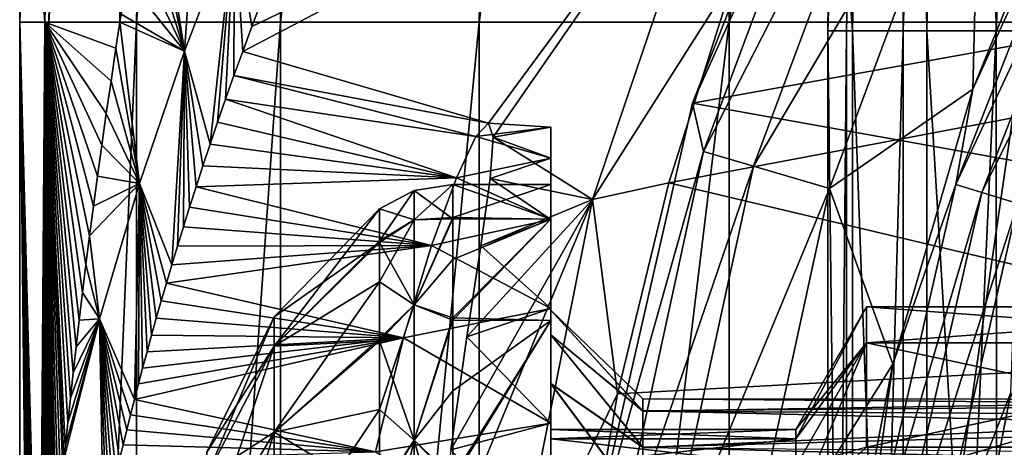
# Model space of a CAD drawing. Header units: metres. Extents: x 26 to 263, y -109 to 109.
# Tile 380 of 656: x 72.83 to 76.85, y 2.43 to 4.17. Entities that reach past the tile are written whole.
import ezdxf

# ---------------------------------------------------------------- set-up
doc = ezdxf.new("R2010")
doc.units = ezdxf.units.M
doc.layers.add('solid_500750', color=7, linetype='CONTINUOUS')

msp = doc.modelspace()

# ---------------------------------------------------------------- linework, layer by layer
at = {"layer": 'solid_500750'}
for points in [[(72.830727, 4.16214), (72.845688, 5.383556), (73.128578, 12.543115, -1.878698)], [(72.95034, 4.16214, -1.901214), (72.830727, 4.16214), (73.128578, 12.543115, -1.878698)], [(72.933479, 4.16214, 1.762596), (73.010376, 12.543115), (72.845688, 5.383556)], [(72.933479, 4.16214, 1.762596), (73.125435, 12.543115, 1.853663), (73.010376, 12.543115)], [(72.933479, 4.16214, 1.762596), (73.240273, 4.161766, 3.501057), (73.125435, 12.543115, 1.853663)], [(72.95034, 4.16214, -1.901214), (73.128578, 12.543115, -1.878698), (73.481308, 12.543115, -3.727767)], [(73.307297, 4.16214, -3.772445), (72.95034, 4.16214, -1.901214), (73.481308, 12.543115, -3.727767)], [(73.240273, 4.161766, 3.501057), (73.245514, 4.195208, 3.521548), (73.125435, 12.543115, 1.853663)], [(73.307297, 4.16214, -3.772445), (73.481308, 12.543115, -3.727767), (74.063004, 12.543115, -5.518047)], [(73.895966, 4.16214, -5.584182), (73.307297, 4.16214, -3.772445), (74.063004, 12.543115, -5.518047)], [(73.895966, 4.16214, -5.584182), (74.063004, 12.543115, -5.518047), (74.864494, 12.543115, -7.221305)], [(74.707062, 4.16214, -7.307853), (73.895966, 4.16214, -5.584182), (74.864494, 12.543115, -7.221305)], [(74.707062, 4.16214, -7.307853), (74.864494, 12.543115, -7.221305), (75.873138, 12.543115, -8.810678)], [(75.727798, 4.16214, -8.916275), (74.707062, 4.16214, -7.307853), (75.873138, 12.543115, -8.810678)], [(75.727798, 4.16214, -8.916275), (75.873138, 12.543115, -8.810678), (77.073036, 12.543115, -10.261102)], [(76.942078, 4.16214, -10.384082), (75.727798, 4.16214, -8.916275), (77.073036, 12.543115, -10.261102)], [(76.130539, 4.126902), (76.14537, 5.337976), (76.408691, 12.436919, 1.526025)], [(76.20768, 4.126902, 1.351036), (76.130539, 4.126902), (76.408691, 12.436919, 1.526025)], [(76.232086, 4.126902, -1.549276), (76.30867, 12.436919), (76.14537, 5.337976)], [(76.438103, 4.126902, 2.684511), (76.20768, 4.126902, 1.351036), (76.408691, 12.436919, 1.526025)], [(76.408691, 12.436919, -1.526025), (76.30867, 12.436919), (76.232086, 4.126902, -1.549276)], [(76.408691, 12.436919, -1.526025), (76.232086, 4.126902, -1.549276), (76.534981, 4.126902, -3.072042)], [(76.438103, 4.126902, 2.684511), (76.408691, 12.436919, 1.526025), (76.707039, 12.436919, 3.025939)], [(76.707039, 12.436919, -3.025939), (76.408691, 12.436919, -1.526025), (76.534981, 4.126902, -3.072042)], [(76.81881, 4.126902, 3.983093), (76.438103, 4.126902, 2.684511), (76.707039, 12.436919, 3.025939)], [(76.707039, 12.436919, -3.025939), (76.534981, 4.126902, -3.072042), (77.03405, 4.126902, -4.542246)], [(76.81881, 4.126902, 3.983093), (76.707039, 12.436919, 3.025939), (77.198616, 12.436919, 4.474078)], [(77.198616, 12.436919, -4.474078), (76.707039, 12.436919, -3.025939), (77.03405, 4.126902, -4.542246)], [(77.344849, 4.126902, 5.2299), (76.81881, 4.126902, 3.983093), (77.198616, 12.436919, 4.474078)], [(79.988983, 4.624416, 38), (75.577553, 3.831817, 38), (76.287407, 5.640489, 38)], [(76.266632, 5.35845, 41.644981), (76.287407, 5.640489, 38), (75.577553, 3.831817, 38)], [(73.603088, 5.450019, 4.771168), (73.366997, 4.91503, 3.964345), (73.503845, 4.043761, 4.864651)], [(73.603088, 5.450019, 4.771168), (73.503845, 4.043761, 4.864651), (73.70739, 4.575644, 5.672875)], [(75.751495, 4.35441, 38), (78.90313, 4.151831, 38), (79.586418, 5.404354, 38)], [(72.933479, 4.16214, 1.762596), (72.845688, 5.383556), (72.830727, 4.16214)], [(75.623474, 3.634077, 41.644981), (76.266632, 5.35845, 41.644981), (75.577553, 3.831817, 38)], [(76.4599, 5.270186, 45.296143), (76.266632, 5.35845, 41.644981), (75.623474, 3.634077, 41.644981)], [(76.232086, 4.126902, -1.549276), (76.14537, 5.337976), (76.130539, 4.126902)], [(75.827339, 3.574216, 45.296143), (76.4599, 5.270186, 45.296143), (75.623474, 3.634077, 41.644981)], [(75.827339, 3.574216, 45.296143), (76.754295, 5.135742, 48.939133), (76.4599, 5.270186, 45.296143)], [(77.301956, 5.151906, 52.736504), (76.722633, 3.888399, 52.566944), (76.653595, 3.499902, 52.736504)], [(77.301956, 5.151906, 52.736504), (76.653595, 3.499902, 52.736504), (77.40229, 5.103588, 52.876362)], [(77.301956, 5.151906, 52.736504), (77.219124, 5.106013, 52.566944), (76.722633, 3.888399, 52.566944)], [(75.827339, 3.574216, 45.296143), (76.137871, 3.483036, 48.939133), (76.754295, 5.135742, 48.939133)], [(76.754295, 5.135742, 48.939133), (76.137871, 3.483036, 48.939133), (76.722633, 3.888399, 52.566944)], [(76.754295, 5.135742, 48.939133), (76.722633, 3.888399, 52.566944), (77.219124, 5.106013, 52.566944)], [(73.741394, 4.042823, 7.060033), (74.745087, 3.749988, 27.009506), (75.72773, 5.083342, 36.392689)], [(73.779182, 4.144826, 7.215305), (73.741394, 4.042823, 7.060033), (75.72773, 5.083342, 36.392689)], [(73.818993, 4.249896, 7.375423), (73.779182, 4.144826, 7.215305), (75.72773, 5.083342, 36.392689)], [(74.745087, 3.749988, 27.009506), (74.763611, 3.692249, 27.655588), (75.72773, 5.083342, 36.392689)], [(74.763611, 3.692249, 27.655588), (75.169212, 3.438, 36.392689), (75.72773, 5.083342, 36.392689)], [(75.169212, 3.438, 36.392689), (75.751495, 4.35441, 38), (75.72773, 5.083342, 36.392689)], [(76.653595, 3.499902, 52.736504), (76.76001, 3.467078, 52.876362), (77.40229, 5.103588, 52.876362)], [(77.40229, 5.103588, 52.876362), (76.76001, 3.467078, 52.876362), (77.540535, 5.037012, 52.968102)], [(76.76001, 3.467078, 52.876362), (76.906631, 3.421851, 52.968102), (77.540535, 5.037012, 52.968102)], [(73.503845, 4.043761, 4.864651), (73.366997, 4.91503, 3.964345), (73.345253, 4.793124, 3.889135)], [(73.503845, 4.043761, 4.864651), (73.345253, 4.793124, 3.889135), (73.318001, 4.636315, 3.792529)], [(73.503845, 4.043761, 4.864651), (73.318001, 4.636315, 3.792529), (73.292351, 4.484488, 3.699112)], [(79.988983, 4.624416, 38), (79.307686, 3.163174, 38), (75.577553, 3.831817, 38)], [(73.70739, 4.575644, 5.672875), (73.503845, 4.043761, 4.864651), (73.608231, 3.663885, 6.484669)], [(73.70739, 4.575644, 5.672875), (73.608231, 3.663885, 6.484669), (73.63903, 3.754454, 6.62196)], [(73.70739, 4.575644, 5.672875), (73.63903, 3.754454, 6.62196), (73.671425, 3.84775, 6.763532)], [(73.70739, 4.575644, 5.672875), (73.671425, 3.84775, 6.763532), (73.705536, 3.943914, 6.909594)], [(73.70739, 4.575644, 5.672875), (73.705536, 3.943914, 6.909594), (73.741394, 4.042823, 7.060033)], [(73.70739, 4.575644, 5.672875), (73.741394, 4.042823, 7.060033), (73.779182, 4.144826, 7.215305)], [(73.70739, 4.575644, 5.672875), (73.779182, 4.144826, 7.215305), (73.818993, 4.249896, 7.375423)], [(73.503845, 4.043761, 4.864651), (73.292351, 4.484488, 3.699112), (73.26825, 4.337674, 3.60892)], [(75.169212, 3.438, 36.392689), (75.482033, 3.505652, 38), (75.751495, 4.35441, 38)], [(75.751495, 4.35441, 38), (75.482033, 3.505652, 38), (78.90313, 4.151831, 38)], [(73.503845, 4.043761, 4.864651), (73.26825, 4.337674, 3.60892), (73.245514, 4.195208, 3.521548)], [(73.503845, 4.043761, 4.864651), (73.245514, 4.195208, 3.521548), (73.240273, 4.161766, 3.501057)], [(72.83136, -4.220759), (72.830727, 4.16214), (72.95034, 4.16214, -1.901214)], [(72.936272, -4.220759, 1.780962), (72.830727, 4.16214), (72.83136, -4.220759)], [(72.912239, 1.130758, 1.758196), (72.933479, 4.16214, 1.762596), (72.830727, 4.16214)], [(72.908798, 1.069608, 1.729915), (72.912239, 1.130758, 1.758196), (72.830727, 4.16214)], [(72.905548, 1.009218, 1.702745), (72.908798, 1.069608, 1.729915), (72.830727, 4.16214)], [(72.902489, 0.949752, 1.676763), (72.905548, 1.009218, 1.702745), (72.830727, 4.16214)], [(72.899635, 0.891474, 1.652155), (72.902489, 0.949752, 1.676763), (72.830727, 4.16214)], [(72.89698, 0.834303, 1.628879), (72.899635, 0.891474, 1.652155), (72.830727, 4.16214)], [(72.894539, 0.778696, 1.607128), (72.89698, 0.834303, 1.628879), (72.830727, 4.16214)], [(72.892311, 0.725096, 1.587066), (72.894539, 0.778696, 1.607128), (72.830727, 4.16214)], [(72.890266, 0.672668, 1.568403), (72.892311, 0.725096, 1.587066), (72.830727, 4.16214)], [(72.888374, 0.620917, 1.550923), (72.890266, 0.672668, 1.568403), (72.830727, 4.16214)], [(72.886635, 0.569753, 1.534649), (72.888374, 0.620917, 1.550923), (72.830727, 4.16214)], [(72.885002, 0.51734, 1.519193), (72.886635, 0.569753, 1.534649), (72.830727, 4.16214)], [(72.883469, 0.463801, 1.504515), (72.885002, 0.51734, 1.519193), (72.830727, 4.16214)], [(72.882065, 0.408958, 1.490978), (72.883469, 0.463801, 1.504515), (72.830727, 4.16214)], [(72.880791, 0.352457, 1.478557), (72.882065, 0.408958, 1.490978), (72.830727, 4.16214)], [(72.879669, 0.294812, 1.467532), (72.880791, 0.352457, 1.478557), (72.830727, 4.16214)], [(72.878738, 0.236504, 1.458357), (72.879669, 0.294812, 1.467532), (72.830727, 4.16214)], [(72.877991, 0.177448, 1.45093), (72.878738, 0.236504, 1.458357), (72.830727, 4.16214)], [(72.877457, 0.118347, 1.445607), (72.877991, 0.177448, 1.45093), (72.830727, 4.16214)], [(72.877144, 0.05923, 1.442402), (72.877457, 0.118347, 1.445607), (72.830727, 4.16214)], [(72.877029, 0, 1.441266), (72.877144, 0.05923, 1.442402), (72.830727, 4.16214)], [(72.877647, -0.140266, 1.44748), (72.877029, 0, 1.441266), (72.830727, 4.16214)], [(72.936272, -4.220759, 1.780962), (72.877647, -0.140266, 1.44748), (72.830727, 4.16214)], [(72.950966, -4.220759, -1.901135), (72.83136, -4.220759), (72.95034, 4.16214, -1.901214)], [(72.912239, 1.130758, 1.758196), (72.915894, 1.192923, 1.787669), (72.933479, 4.16214, 1.762596)], [(72.915894, 1.192923, 1.787669), (72.919762, 1.256242, 1.818349), (72.933479, 4.16214, 1.762596)], [(72.919762, 1.256242, 1.818349), (72.923859, 1.320725, 1.85025), (72.933479, 4.16214, 1.762596)], [(72.923859, 1.320725, 1.85025), (72.928207, 1.386727, 1.883501), (72.933479, 4.16214, 1.762596)], [(72.928207, 1.386727, 1.883501), (72.932816, 1.45418, 1.918072), (72.933479, 4.16214, 1.762596)], [(72.932816, 1.45418, 1.918072), (72.937706, 1.52338, 1.954092), (72.933479, 4.16214, 1.762596)], [(73.223976, 4.056386, 3.436552), (73.240273, 4.161766, 3.501057), (72.933479, 4.16214, 1.762596)], [(73.203613, 3.921317, 3.354021), (73.223976, 4.056386, 3.436552), (72.933479, 4.16214, 1.762596)], [(73.184242, 3.789205, 3.273457), (73.203613, 3.921317, 3.354021), (72.933479, 4.16214, 1.762596)], [(73.165848, 3.660142, 3.194934), (73.184242, 3.789205, 3.273457), (72.933479, 4.16214, 1.762596)], [(73.148376, 3.534002, 3.118374), (73.165848, 3.660142, 3.194934), (72.933479, 4.16214, 1.762596)], [(73.131783, 3.410717, 3.043745), (73.148376, 3.534002, 3.118374), (72.933479, 4.16214, 1.762596)], [(73.116035, 3.290327, 2.971079), (73.131783, 3.410717, 3.043745), (72.933479, 4.16214, 1.762596)], [(73.101105, 3.172834, 2.90038), (73.116035, 3.290327, 2.971079), (72.933479, 4.16214, 1.762596)], [(73.086952, 3.05823, 2.831654), (73.101105, 3.172834, 2.90038), (72.933479, 4.16214, 1.762596)], [(73.073555, 2.946459, 2.76487), (73.086952, 3.05823, 2.831654), (72.933479, 4.16214, 1.762596)], [(73.060867, 2.837532, 2.700044), (73.073555, 2.946459, 2.76487), (72.933479, 4.16214, 1.762596)], [(73.048874, 2.731402, 2.637155), (73.060867, 2.837532, 2.700044), (72.933479, 4.16214, 1.762596)], [(73.037529, 2.628061, 2.576202), (73.048874, 2.731402, 2.637155), (72.933479, 4.16214, 1.762596)], [(73.02681, 2.527489, 2.517183), (73.037529, 2.628061, 2.576202), (72.933479, 4.16214, 1.762596)], [(73.016693, 2.42965, 2.460081), (73.02681, 2.527489, 2.517183), (72.933479, 4.16214, 1.762596)], [(73.011429, 2.377561, 2.429818), (73.016693, 2.42965, 2.460081), (72.933479, 4.16214, 1.762596)], [(73.007149, 2.33455, 2.404907), (73.011429, 2.377561, 2.429818), (72.933479, 4.16214, 1.762596)], [(72.998154, 2.242141, 2.351637), (73.007149, 2.33455, 2.404907), (72.933479, 4.16214, 1.762596)], [(72.989677, 2.152441, 2.300288), (72.998154, 2.242141, 2.351637), (72.933479, 4.16214, 1.762596)], [(72.981705, 2.065363, 2.250815), (72.989677, 2.152441, 2.300288), (72.933479, 4.16214, 1.762596)], [(72.974205, 1.980912, 2.203223), (72.981705, 2.065363, 2.250815), (72.933479, 4.16214, 1.762596)], [(72.967155, 1.899002, 2.157468), (72.974205, 1.980912, 2.203223), (72.933479, 4.16214, 1.762596)], [(72.960526, 1.819457, 2.113457), (72.967155, 1.899002, 2.157468), (72.933479, 4.16214, 1.762596)], [(72.954292, 1.742317, 2.071214), (72.960526, 1.819457, 2.113457), (72.933479, 4.16214, 1.762596)], [(72.948425, 1.667276, 2.03058), (72.954292, 1.742317, 2.071214), (72.933479, 4.16214, 1.762596)], [(72.942902, 1.594371, 1.991573), (72.948425, 1.667276, 2.03058), (72.933479, 4.16214, 1.762596)], [(72.937706, 1.52338, 1.954092), (72.942902, 1.594371, 1.991573), (72.933479, 4.16214, 1.762596)], [(72.950966, -4.220759, -1.901135), (72.95034, 4.16214, -1.901214), (73.307297, 4.16214, -3.772445)], [(73.307907, -4.220759, -3.772288), (72.950966, -4.220759, -1.901135), (73.307297, 4.16214, -3.772445)], [(73.320175, 3.50313, 4.053985), (73.240273, 4.161766, 3.501057), (73.223976, 4.056386, 3.436552)], [(73.503845, 4.043761, 4.864651), (73.240273, 4.161766, 3.501057), (73.320175, 3.50313, 4.053985)], [(73.307907, -4.220759, -3.772288), (73.307297, 4.16214, -3.772445), (73.895966, 4.16214, -5.584182)], [(73.896553, -4.220759, -5.58395), (73.307907, -4.220759, -3.772288), (73.895966, 4.16214, -5.584182)], [(73.896553, -4.220759, -5.58395), (73.895966, 4.16214, -5.584182), (74.707062, 4.16214, -7.307853)], [(74.707619, -4.220759, -7.307549), (73.896553, -4.220759, -5.58395), (74.707062, 4.16214, -7.307853)], [(74.707619, -4.220759, -7.307549), (74.707062, 4.16214, -7.307853), (75.727798, 4.16214, -8.916275)], [(75.72831, -4.220759, -8.915904), (74.707619, -4.220759, -7.307549), (75.727798, 4.16214, -8.916275)], [(75.482033, 3.505652, 38), (78.404251, 2.81419, 38), (78.90313, 4.151831, 38)], [(75.72831, -4.220759, -8.915904), (75.727798, 4.16214, -8.916275), (76.942078, 4.16214, -10.384082)], [(76.942535, -4.220759, -10.38365), (75.72831, -4.220759, -8.915904), (76.942078, 4.16214, -10.384082)], [(76.131165, -4.185025), (76.130539, 4.126902), (76.20768, 4.126902, 1.351036)], [(76.232704, -4.185025, -1.549194), (76.130539, 4.126902), (76.131165, -4.185025)], [(76.232086, 4.126902, -1.549276), (76.130539, 4.126902), (76.232704, -4.185025, -1.549194)], [(76.208839, -4.185025, 1.355676), (76.131165, -4.185025), (76.20768, 4.126902, 1.351036)], [(76.208839, -4.185025, 1.355676), (76.20768, 4.126902, 1.351036), (76.438103, 4.126902, 2.684511)], [(76.440857, -4.185025, 2.693607), (76.208839, -4.185025, 1.355676), (76.438103, 4.126902, 2.684511)], [(76.232086, 4.126902, -1.549276), (76.232704, -4.185025, -1.549194), (76.535583, -4.185025, -3.071881)], [(76.534981, 4.126902, -3.072042), (76.232086, 4.126902, -1.549276), (76.535583, -4.185025, -3.071881)], [(76.440857, -4.185025, 2.693607), (76.438103, 4.126902, 2.684511), (76.81881, 4.126902, 3.983093)], [(76.824181, -4.185025, 3.99628), (76.440857, -4.185025, 2.693607), (76.81881, 4.126902, 3.983093)], [(76.534981, 4.126902, -3.072042), (76.535583, -4.185025, -3.071881), (77.034622, -4.185025, -4.542007)], [(77.03405, 4.126902, -4.542246), (76.534981, 4.126902, -3.072042), (77.034622, -4.185025, -4.542007)], [(76.824181, -4.185025, 3.99628), (76.81881, 4.126902, 3.983093), (77.344849, 4.126902, 5.2299)], [(77.353783, -4.185025, 5.246644), (76.824181, -4.185025, 3.99628), (77.344849, 4.126902, 5.2299)], [(73.320175, 3.50313, 4.053985), (73.223976, 4.056386, 3.436552), (73.203613, 3.921317, 3.354021)], [(73.503845, 4.043761, 4.864651), (73.320175, 3.50313, 4.053985), (73.451904, 3.171514, 5.741402)], [(73.503845, 4.043761, 4.864651), (73.451904, 3.171514, 5.741402), (73.474983, 3.248035, 5.856544)], [(73.503845, 4.043761, 4.864651), (73.474983, 3.248035, 5.856544), (73.499123, 3.326545, 5.974845)], [(73.503845, 4.043761, 4.864651), (73.499123, 3.326545, 5.974845), (73.524467, 3.407369, 6.096762)], [(73.503845, 4.043761, 4.864651), (73.524467, 3.407369, 6.096762), (73.551025, 3.490413, 6.222198)], [(73.503845, 4.043761, 4.864651), (73.551025, 3.490413, 6.222198), (73.578903, 3.575819, 6.35136)], [(73.503845, 4.043761, 4.864651), (73.578903, 3.575819, 6.35136), (73.608231, 3.663885, 6.484669)], [(73.741394, 4.042823, 7.060033), (73.705536, 3.943914, 6.909594), (74.745087, 3.749988, 27.009506)], [(73.705536, 3.943914, 6.909594), (73.671425, 3.84775, 6.763532), (74.693565, 3.694717, 26.358465)], [(73.705536, 3.943914, 6.909594), (74.693565, 3.694717, 26.358465), (74.745087, 3.749988, 27.009506)], [(73.320175, 3.50313, 4.053985), (73.203613, 3.921317, 3.354021), (73.184242, 3.789205, 3.273457)], [(76.137871, 3.483036, 48.939133), (76.396324, 2.76646, 52.566944), (76.722633, 3.888399, 52.566944)], [(76.653595, 3.499902, 52.736504), (76.722633, 3.888399, 52.566944), (76.396324, 2.76646, 52.566944)], [(73.671425, 3.84775, 6.763532), (73.63903, 3.754454, 6.62196), (74.614494, 3.526864, 25.725742)], [(73.671425, 3.84775, 6.763532), (74.614494, 3.526864, 25.725742), (74.693565, 3.694717, 26.358465)], [(79.307686, 3.163174, 38), (75.145203, 1.937549, 38), (75.577553, 3.831817, 38)], [(75.623474, 3.634077, 41.644981), (75.577553, 3.831817, 38), (75.145203, 1.937549, 38)], [(73.320175, 3.50313, 4.053985), (73.184242, 3.789205, 3.273457), (73.165848, 3.660142, 3.194934)], [(73.63903, 3.754454, 6.62196), (73.608231, 3.663885, 6.484669), (74.614494, 3.526864, 25.725742)], [(75, 3.733574, 26.655708), (74.745087, 3.749988, 27.009506), (74.693565, 3.694717, 26.358465)], [(75, 3.733574, 27.344292), (74.763611, 3.692249, 27.655588), (74.745087, 3.749988, 27.009506)], [(75, 3.733574, 27.344292), (74.745087, 3.749988, 27.009506), (75, 3.733574, 26.655708)], [(75, 3.733574, 26.655708), (74.693565, 3.694717, 26.358465), (75, 3.606284, 25.972322)], [(75, 3.606284, 28.027678), (74.763611, 3.692249, 27.655588), (75, 3.733574, 27.344292)], [(75, 3.733574, 27.344292), (75, 3.733574, 26.655708), (75, 3.606284, 25.972322)], [(75, 3.606284, 28.027678), (75, 3.733574, 27.344292), (75, 3.606284, 25.972322)], [(73.320175, 3.50313, 4.053985), (73.165848, 3.660142, 3.194934), (73.148376, 3.534002, 3.118374)], [(73.608231, 3.663885, 6.484669), (73.578903, 3.575819, 6.35136), (74.614494, 3.526864, 25.725742)], [(75, 3.606284, 25.972322), (74.693565, 3.694717, 26.358465), (74.614494, 3.526864, 25.725742)], [(74.763611, 3.692249, 27.655588), (74.752197, 3.523972, 28.282232), (75.169212, 3.438, 36.392689)], [(75, 3.606284, 28.027678), (74.752197, 3.523972, 28.282232), (74.763611, 3.692249, 27.655588)], [(75.232262, 1.835723, 41.644981), (75.623474, 3.634077, 41.644981), (75.145203, 1.937549, 38)], [(75.827339, 3.574216, 45.296143), (75.623474, 3.634077, 41.644981), (75.232262, 1.835723, 41.644981)], [(75, 3.606284, 25.972322), (74.614494, 3.526864, 25.725742), (75, 3.356235, 25.329113)], [(75, 3.356235, 28.670887), (74.752197, 3.523972, 28.282232), (75, 3.606284, 28.027678)], [(75, 3.606284, 28.027678), (75, 3.606284, 25.972322), (75, 3.356235, 25.329113)], [(75, 3.356235, 28.670887), (75, 3.606284, 28.027678), (75, 3.356235, 25.329113)], [(73.578903, 3.575819, 6.35136), (73.551025, 3.490413, 6.222198), (74.614494, 3.526864, 25.725742)], [(75.442574, 1.805485, 45.296143), (75.827339, 3.574216, 45.296143), (75.232262, 1.835723, 41.644981)], [(75.442574, 1.805485, 45.296143), (76.137871, 3.483036, 48.939133), (75.827339, 3.574216, 45.296143)], [(73.320175, 3.50313, 4.053985), (73.131783, 3.410717, 3.043745), (73.116035, 3.290327, 2.971079)], [(73.320175, 3.50313, 4.053985), (73.116035, 3.290327, 2.971079), (73.156174, 2.950758, 3.242053)], [(73.320175, 3.50313, 4.053985), (73.148376, 3.534002, 3.118374), (73.131783, 3.410717, 3.043745)], [(73.320175, 3.50313, 4.053985), (73.156174, 2.950758, 3.242053), (73.299133, 2.621943, 4.919494)], [(73.320175, 3.50313, 4.053985), (73.299133, 2.621943, 4.919494), (73.315689, 2.685675, 5.014279)], [(73.320175, 3.50313, 4.053985), (73.315689, 2.685675, 5.014279), (73.332863, 2.750565, 5.110952)], [(73.320175, 3.50313, 4.053985), (73.332863, 2.750565, 5.110952), (73.350731, 2.816869, 5.209876)], [(73.320175, 3.50313, 4.053985), (73.350731, 2.816869, 5.209876), (73.369286, 2.884453, 5.310875)], [(73.320175, 3.50313, 4.053985), (73.369286, 2.884453, 5.310875), (73.388611, 2.953574, 5.414322)], [(73.320175, 3.50313, 4.053985), (73.388611, 2.953574, 5.414322), (73.408813, 3.024477, 5.520576)], [(73.320175, 3.50313, 4.053985), (73.408813, 3.024477, 5.520576), (73.429871, 3.097021, 5.629456)], [(73.320175, 3.50313, 4.053985), (73.429871, 3.097021, 5.629456), (73.451904, 3.171514, 5.741402)], [(73.551025, 3.490413, 6.222198), (74.512703, 3.25111, 25.131102), (74.614494, 3.526864, 25.725742)], [(74.441887, 3.355956, 27.899225), (74.599998, 3.365082, 27.962404), (74.599998, 3.5, 27)], [(74.441887, 3.474342, 27), (74.599998, 3.5, 27), (74.599998, 3.359258, 26.017458)], [(74.441887, 3.355956, 27.899225), (74.599998, 3.5, 27), (74.441887, 3.474342, 27)], [(75, 3.356235, 25.329113), (74.614494, 3.526864, 25.725742), (74.512703, 3.25111, 25.131102)], [(74.599998, 3.365082, 27.962404), (75, 3.5, 27), (74.599998, 3.5, 27)], [(75, 3.358225, 26.013937), (74.599998, 3.5, 27), (75, 3.5, 27)], [(74.599998, 3.359258, 26.017458), (74.599998, 3.5, 27), (75, 3.358225, 26.013937)], [(74.599998, 3.365082, 27.962404), (75, 3.358225, 27.986063), (75, 3.5, 27)], [(74.752197, 3.523972, 28.282232), (74.714058, 3.249598, 28.871527), (75.169212, 3.438, 36.392689)], [(75, 3.356235, 28.670887), (74.714058, 3.249598, 28.871527), (74.752197, 3.523972, 28.282232)], [(75, 2.5, 27), (75, 3.5, 27), (75, 3.358225, 27.986063)], [(75, 2.349245, 26.145056), (75, 3.358225, 26.013937), (75, 3.5, 27)], [(75, 2.462033, 26.566008), (75, 2.349245, 26.145056), (75, 3.5, 27)], [(75, 2.5, 27), (75, 2.462033, 26.566008), (75, 3.5, 27)], [(75.169212, 3.438, 36.392689), (75.271996, 2.64535, 38), (75.482033, 3.505652, 38)], [(75.482033, 3.505652, 38), (75.271996, 2.64535, 38), (78.404251, 2.81419, 38)], [(76.653595, 3.499902, 52.736504), (76.396324, 2.76646, 52.566944), (76.25869, 1.769718, 52.736504)], [(76.653595, 3.499902, 52.736504), (76.25869, 1.769718, 52.736504), (76.76001, 3.467078, 52.876362)], [(73.551025, 3.490413, 6.222198), (73.524467, 3.407369, 6.096762), (74.512703, 3.25111, 25.131102)], [(74.441887, 3.474342, 27), (74.300003, 3.4, 27), (74.300003, 3.268937, 27.934908)], [(74.441887, 3.355956, 26.100775), (74.300003, 3.4, 27), (74.441887, 3.474342, 27)], [(74.441887, 3.355956, 27.899225), (74.441887, 3.474342, 27), (74.300003, 3.268937, 27.934908)], [(74.441887, 3.355956, 26.100775), (74.441887, 3.474342, 27), (74.599998, 3.359258, 26.017458)], [(75.442574, 1.805485, 45.296143), (75.762917, 1.759427, 48.939133), (76.137871, 3.483036, 48.939133)], [(76.137871, 3.483036, 48.939133), (75.762917, 1.759427, 48.939133), (76.396324, 2.76646, 52.566944)], [(76.25869, 1.769718, 52.736504), (76.368805, 1.75312, 52.876362), (76.76001, 3.467078, 52.876362)], [(76.76001, 3.467078, 52.876362), (76.368805, 1.75312, 52.876362), (76.906631, 3.421851, 52.968102)], [(74.524689, 1.87807, 30.245821), (74.830231, 1.733833, 36.392689), (75.169212, 3.438, 36.392689)], [(74.591087, 2.416301, 29.86775), (74.524689, 1.87807, 30.245821), (75.169212, 3.438, 36.392689)], [(74.656647, 2.87773, 29.404408), (74.591087, 2.416301, 29.86775), (75.169212, 3.438, 36.392689)], [(74.714058, 3.249598, 28.871527), (74.656647, 2.87773, 29.404408), (75.169212, 3.438, 36.392689)], [(74.830231, 1.733833, 36.392689), (75.271996, 2.64535, 38), (75.169212, 3.438, 36.392689)], [(76.368805, 1.75312, 52.876362), (76.520538, 1.730251, 52.968102), (76.906631, 3.421851, 52.968102)], [(76.906631, 3.421851, 52.968102), (76.520538, 1.730251, 52.968102), (76.878647, 2.65131, 53)], [(73.524467, 3.407369, 6.096762), (73.499123, 3.326545, 5.974845), (74.512703, 3.25111, 25.131102)], [(73.870148, 2.839268, 27.833685), (74.300003, 3.268937, 27.934908), (74.300003, 3.4, 27)], [(73.870148, 2.959133, 27), (73.870148, 2.839268, 27.833685), (74.300003, 3.4, 27)], [(74.300003, 3.263279, 26.04553), (73.870148, 2.959133, 27), (74.300003, 3.4, 27)], [(74.441887, 3.355956, 26.100775), (74.300003, 3.263279, 26.04553), (74.300003, 3.4, 27)], [(74.441887, 3.355956, 27.899225), (74.300003, 3.268937, 27.934908), (74.300003, 3.101894, 28.392212)], [(74.441887, 3.355956, 27.899225), (74.300003, 3.101894, 28.392212), (74.441887, 3.008868, 28.737171)], [(74.441887, 3.008868, 25.262829), (74.300003, 3.263279, 26.04553), (74.441887, 3.355956, 26.100775)], [(74.441887, 3.008868, 28.737171), (74.599998, 3.193126, 28.433159), (74.599998, 3.365082, 27.962404)], [(74.441887, 3.355956, 27.899225), (74.441887, 3.008868, 28.737171), (74.599998, 3.365082, 27.962404)], [(74.441887, 3.008868, 25.262829), (74.599998, 3.359258, 26.017458), (74.599998, 2.945704, 25.109808)], [(74.441887, 3.008868, 25.262829), (74.441887, 3.355956, 26.100775), (74.599998, 3.359258, 26.017458)], [(75, 3.356235, 25.329113), (74.512703, 3.25111, 25.131102), (75, 2.993101, 24.7409)], [(74.599998, 3.365082, 27.962404), (74.599998, 3.193126, 28.433159), (75, 3.358225, 27.986063)], [(74.599998, 2.945704, 25.109808), (74.599998, 3.359258, 26.017458), (75, 3.358225, 26.013937)], [(74.599998, 2.955675, 28.874563), (75, 2.944387, 28.892242), (75, 3.358225, 27.986063)], [(74.599998, 3.193126, 28.433159), (74.599998, 2.955675, 28.874563), (75, 3.358225, 27.986063)], [(74.599998, 2.945704, 25.109808), (75, 3.358225, 26.013937), (75, 2.944387, 25.107758)], [(75, 2.993101, 29.2591), (74.714058, 3.249598, 28.871527), (75, 3.356235, 28.670887)], [(75, 2.165038, 28.249985), (75, 3.358225, 27.986063), (75, 2.944387, 28.892242)], [(75, 2.462033, 27.433992), (75, 2.5, 27), (75, 3.358225, 27.986063)], [(75, 2.349245, 27.854944), (75, 2.462033, 27.433992), (75, 3.358225, 27.986063)], [(75, 2.165038, 28.249985), (75, 2.349245, 27.854944), (75, 3.358225, 27.986063)], [(75, 1.915027, 25.392967), (75, 2.944387, 25.107758), (75, 3.358225, 26.013937)], [(75, 2.165038, 25.750015), (75, 1.915027, 25.392967), (75, 3.358225, 26.013937)], [(75, 2.349245, 26.145056), (75, 2.165038, 25.750015), (75, 3.358225, 26.013937)], [(75, 3.356235, 28.670887), (75, 3.356235, 25.329113), (75, 2.993101, 24.7409)], [(75, 2.993101, 29.2591), (75, 3.356235, 28.670887), (75, 2.993101, 24.7409)], [(73.499123, 3.326545, 5.974845), (73.474983, 3.248035, 5.856544), (74.512703, 3.25111, 25.131102)], [(73.156174, 2.950758, 3.242053), (73.116035, 3.290327, 2.971079), (73.101105, 3.172834, 2.90038)], [(73.870148, 2.839268, 27.833685), (74.300003, 3.101894, 28.392212), (74.300003, 3.268937, 27.934908)], [(73.870148, 2.839268, 26.166315), (73.870148, 2.959133, 27), (74.300003, 3.263279, 26.04553)], [(73.870148, 2.839268, 26.166315), (74.300003, 3.263279, 26.04553), (74.300003, 2.861541, 25.163813)], [(74.441887, 3.008868, 25.262829), (74.300003, 2.861541, 25.163813), (74.300003, 3.263279, 26.04553)], [(73.429871, 3.097021, 5.629456), (74.39798, 2.874351, 24.591555), (74.512703, 3.25111, 25.131102)], [(73.451904, 3.171514, 5.741402), (73.429871, 3.097021, 5.629456), (74.512703, 3.25111, 25.131102)], [(73.474983, 3.248035, 5.856544), (73.451904, 3.171514, 5.741402), (74.512703, 3.25111, 25.131102)], [(75, 2.993101, 24.7409), (74.512703, 3.25111, 25.131102), (74.39798, 2.874351, 24.591555)], [(75, 2.993101, 29.2591), (74.656647, 2.87773, 29.404408), (74.714058, 3.249598, 28.871527)], [(74.441887, 3.008868, 28.737171), (74.599998, 2.955675, 28.874563), (74.599998, 3.193126, 28.433159)], [(73.156174, 2.950758, 3.242053), (73.101105, 3.172834, 2.90038), (73.086952, 3.05823, 2.831654)], [(79.307686, 3.163174, 38), (78.89048, 1.605924, 38), (75.145203, 1.937549, 38)], [(73.429871, 3.097021, 5.629456), (73.408813, 3.024477, 5.520576), (74.39798, 2.874351, 24.591555)], [(73.870148, 2.489382, 28.599829), (74.300003, 2.871227, 28.821005), (74.300003, 3.101894, 28.392212)], [(73.870148, 2.839268, 27.833685), (73.870148, 2.489382, 28.599829), (74.300003, 3.101894, 28.392212)], [(74.441887, 3.008868, 28.737171), (74.300003, 3.101894, 28.392212), (74.300003, 2.871227, 28.821005)], [(73.156174, 2.950758, 3.242053), (73.086952, 3.05823, 2.831654), (73.073555, 2.946459, 2.76487)], [(73.408813, 3.024477, 5.520576), (73.388611, 2.953574, 5.414322), (74.39798, 2.874351, 24.591555)], [(74.441887, 3.008868, 28.737171), (74.300003, 2.871227, 28.821005), (74.300003, 2.581744, 29.212374)], [(74.441887, 3.008868, 28.737171), (74.300003, 2.581744, 29.212374), (74.441887, 2.456731, 29.45673)], [(74.441887, 2.456731, 24.54327), (74.300003, 2.861541, 25.163813), (74.441887, 3.008868, 25.262829)], [(75, 2.993101, 24.7409), (74.39798, 2.874351, 24.591555), (75, 2.524911, 24.228355)], [(74.441887, 3.008868, 28.737171), (74.441887, 2.456731, 29.45673), (74.599998, 2.955675, 28.874563)], [(74.441887, 2.456731, 24.54327), (74.441887, 3.008868, 25.262829), (74.599998, 2.945704, 25.109808)], [(75, 2.524911, 29.771645), (74.656647, 2.87773, 29.404408), (75, 2.993101, 29.2591)], [(75, 2.987066, 26.722601), (75, 2.993101, 24.7409), (75, 2.524911, 24.228355)], [(75, 2.987066, 26.722601), (75, 2.993101, 29.2591), (75, 2.993101, 24.7409)], [(75, 2.687752, 28.332157), (75, 2.524911, 29.771645), (75, 2.993101, 29.2591)], [(75, 2.88665, 27.815765), (75, 2.687752, 28.332157), (75, 2.993101, 29.2591)], [(75, 2.987296, 27.274879), (75, 2.88665, 27.815765), (75, 2.993101, 29.2591)], [(75, 2.987066, 26.722601), (75, 2.987296, 27.274879), (75, 2.993101, 29.2591)], [(75.374985, 2.575238, 27.508701), (75, 2.88665, 27.815765), (75, 2.987296, 27.274879)], [(75.374962, 2.625, 26.999735), (75, 2.987296, 27.274879), (75, 2.987066, 26.722601)], [(75.374985, 2.575238, 27.508701), (75, 2.987296, 27.274879), (75.374962, 2.625, 26.999735)], [(75, 2.885782, 26.18115), (75, 2.987066, 26.722601), (75, 2.524911, 24.228355)], [(75.374969, 2.575075, 26.490477), (75, 2.987066, 26.722601), (75, 2.885782, 26.18115)], [(75.374962, 2.625, 26.999735), (75, 2.987066, 26.722601), (75.374969, 2.575075, 26.490477)], [(76.288673, 3, 27), (76, 2.5, 27), (76, 2.462019, 27.43412)], [(76.288673, 2.853169, 26.072948), (76, 2.5, 27), (76.288673, 3, 27)], [(76.288673, 2.853169, 27.927052), (76.288673, 3, 27), (76, 2.462019, 27.43412)], [(78.283493, 3, 27), (76.288673, 3, 27), (76.288673, 2.853169, 27.927052)], [(78.283493, 2.853169, 26.072948), (76.288673, 3, 27), (78.283493, 3, 27)], [(78.283493, 2.853169, 26.072948), (76.288673, 2.853169, 26.072948), (76.288673, 3, 27)], [(78.283493, 2.853169, 27.927052), (78.283493, 3, 27), (76.288673, 2.853169, 27.927052)], [(73.156174, 2.950758, 3.242053), (73.011429, 2.377561, 2.429818), (73.173454, 2.093676, 4.141219)], [(73.156174, 2.950758, 3.242053), (73.016693, 2.42965, 2.460081), (73.011429, 2.377561, 2.429818)], [(73.156174, 2.950758, 3.242053), (73.02681, 2.527489, 2.517183), (73.016693, 2.42965, 2.460081)], [(73.156174, 2.950758, 3.242053), (73.037529, 2.628061, 2.576202), (73.02681, 2.527489, 2.517183)], [(73.156174, 2.950758, 3.242053), (73.048874, 2.731402, 2.637155), (73.037529, 2.628061, 2.576202)], [(73.156174, 2.950758, 3.242053), (73.060867, 2.837532, 2.700044), (73.048874, 2.731402, 2.637155)], [(73.156174, 2.950758, 3.242053), (73.073555, 2.946459, 2.76487), (73.060867, 2.837532, 2.700044)], [(73.156174, 2.950758, 3.242053), (73.173454, 2.093676, 4.141219), (73.185547, 2.148542, 4.221309)], [(73.156174, 2.950758, 3.242053), (73.185547, 2.148542, 4.221309), (73.198082, 2.204357, 4.302996)], [(73.156174, 2.950758, 3.242053), (73.198082, 2.204357, 4.302996), (73.21106, 2.261122, 4.386268)], [(73.156174, 2.950758, 3.242053), (73.21106, 2.261122, 4.386268), (73.224495, 2.318833, 4.471111)], [(73.156174, 2.950758, 3.242053), (73.224495, 2.318833, 4.471111), (73.238411, 2.377475, 4.557518)], [(73.156174, 2.950758, 3.242053), (73.238411, 2.377475, 4.557518), (73.252808, 2.437095, 4.645542)], [(73.156174, 2.950758, 3.242053), (73.252808, 2.437095, 4.645542), (73.267715, 2.497691, 4.735178)], [(73.156174, 2.950758, 3.242053), (73.267715, 2.497691, 4.735178), (73.283142, 2.55926, 4.826432)], [(73.156174, 2.950758, 3.242053), (73.283142, 2.55926, 4.826432), (73.299133, 2.621943, 4.919494)], [(73.388611, 2.953574, 5.414322), (73.369286, 2.884453, 5.310875), (74.39798, 2.874351, 24.591555)], [(73.594597, 2.310278, 27.678358), (73.870148, 2.839268, 27.833685), (73.870148, 2.959133, 27)], [(73.594597, 2.310278, 27.678358), (73.870148, 2.959133, 27), (73.594597, 2.407811, 27)], [(73.870148, 2.839268, 26.166315), (73.594597, 2.407811, 27), (73.870148, 2.959133, 27)], [(74.441887, 2.456731, 29.45673), (74.599998, 2.657677, 29.277445), (74.599998, 2.955675, 28.874563)], [(74.441887, 2.456731, 24.54327), (74.599998, 2.945704, 25.109808), (74.599998, 2.292925, 24.355667)], [(74.599998, 2.955675, 28.874563), (74.599998, 2.657677, 29.277445), (75, 2.944387, 28.892242)], [(74.599998, 2.292925, 24.355667), (74.599998, 2.945704, 25.109808), (75, 2.944387, 25.107758)], [(74.599998, 2.305091, 29.633734), (75, 2.292012, 29.645124), (75, 2.944387, 28.892242)], [(74.599998, 2.657677, 29.277445), (74.599998, 2.305091, 29.633734), (75, 2.944387, 28.892242)], [(74.599998, 2.292925, 24.355667), (75, 2.944387, 25.107758), (75, 2.292012, 24.354876)], [(75, 1.606864, 28.915188), (75, 2.944387, 28.892242), (75, 2.292012, 29.645124)], [(75, 1.915027, 28.607033), (75, 2.165038, 28.249985), (75, 2.944387, 28.892242)], [(75, 1.606864, 28.915188), (75, 1.915027, 28.607033), (75, 2.944387, 28.892242)], [(75, 0.434218, 24.538021), (75, 2.292012, 24.354876), (75, 2.944387, 25.107758)], [(75, 0.855169, 24.650822), (75, 0.434218, 24.538021), (75, 2.944387, 25.107758)], [(75, 1.25, 24.834936), (75, 0.855169, 24.650822), (75, 2.944387, 25.107758)], [(75, 1.606864, 25.084812), (75, 1.25, 24.834936), (75, 2.944387, 25.107758)], [(75, 1.915027, 25.392967), (75, 1.606864, 25.084812), (75, 2.944387, 25.107758)], [(73.299133, 2.621943, 4.919494), (74.28421, 2.408786, 24.125935), (74.39798, 2.874351, 24.591555)], [(73.315689, 2.685675, 5.014279), (73.299133, 2.621943, 4.919494), (74.39798, 2.874351, 24.591555)], [(73.332863, 2.750565, 5.110952), (73.315689, 2.685675, 5.014279), (74.39798, 2.874351, 24.591555)], [(73.350731, 2.816869, 5.209876), (73.332863, 2.750565, 5.110952), (74.39798, 2.874351, 24.591555)], [(73.369286, 2.884453, 5.310875), (73.350731, 2.816869, 5.209876), (74.39798, 2.874351, 24.591555)], [(73.870148, 2.489382, 28.599829), (74.300003, 2.581744, 29.212374), (74.300003, 2.871227, 28.821005)], [(73.870148, 2.489382, 25.400171), (74.300003, 2.861541, 25.163813), (74.300003, 2.227413, 24.431219)], [(73.870148, 2.489382, 25.400171), (73.870148, 2.839268, 26.166315), (74.300003, 2.861541, 25.163813)], [(75, 2.524911, 24.228355), (74.39798, 2.874351, 24.591555), (74.28421, 2.408786, 24.125935)], [(74.441887, 2.456731, 24.54327), (74.300003, 2.227413, 24.431219), (74.300003, 2.861541, 25.163813)], [(75, 2.524911, 29.771645), (74.591087, 2.416301, 29.86775), (74.656647, 2.87773, 29.404408)], [(75.374985, 2.42708, 27.999954), (75, 2.687752, 28.332157), (75, 2.88665, 27.815765)], [(75.374985, 2.42708, 27.999954), (75, 2.88665, 27.815765), (75.374985, 2.575238, 27.508701)], [(75, 2.685796, 25.663874), (75, 2.885782, 26.18115), (75, 2.524911, 24.228355)], [(75.375038, 2.426407, 25.998413), (75, 2.885782, 26.18115), (75, 2.685796, 25.663874)], [(75.374969, 2.575075, 26.490477), (75, 2.885782, 26.18115), (75.375038, 2.426407, 25.998413)], [(73.594597, 2.025579, 28.301762), (73.870148, 2.489382, 28.599829), (73.870148, 2.839268, 27.833685)], [(73.594597, 2.025579, 28.301762), (73.870148, 2.839268, 27.833685), (73.594597, 2.310278, 27.678358)], [(73.594597, 2.310278, 26.321642), (73.594597, 2.407811, 27), (73.870148, 2.839268, 26.166315)], [(73.594597, 2.310278, 26.321642), (73.870148, 2.839268, 26.166315), (73.870148, 2.489382, 25.400171)], [(76.288673, 2.853169, 26.072948), (76, 2.462019, 26.56588), (76, 2.5, 27)], [(76.288673, 2.853169, 27.927052), (76, 2.462019, 27.43412), (76, 2.349231, 27.855051)], [(76.288673, 2.853169, 27.927052), (76, 2.349231, 27.855051), (76, 2.165064, 28.25)], [(76.288673, 2.427051, 28.763355), (76.288673, 2.853169, 27.927052), (76, 2.165064, 28.25)], [(76.288673, 2.853169, 26.072948), (76, 2.349231, 26.144949), (76, 2.462019, 26.56588)], [(76.288673, 2.853169, 26.072948), (76.288673, 2.427051, 25.236645), (76, 2.349231, 26.144949)], [(78.283493, 2.853169, 27.927052), (76.288673, 2.853169, 27.927052), (76.288673, 2.427051, 28.763355)], [(78.283493, 2.427051, 28.763355), (78.283493, 2.853169, 27.927052), (76.288673, 2.427051, 28.763355)], [(78.283493, 2.427051, 25.236645), (76.288673, 2.427051, 25.236645), (76.288673, 2.853169, 26.072948)], [(78.283493, 2.853169, 26.072948), (78.283493, 2.427051, 25.236645), (76.288673, 2.853169, 26.072948)], [(75.122238, 1.776128, 38), (78.100853, 1.415541, 38), (78.404251, 2.81419, 38)], [(75.271996, 2.64535, 38), (75.122238, 1.776128, 38), (78.404251, 2.81419, 38)], [(75.762917, 1.759427, 48.939133), (76.199722, 1.747006, 52.566944), (76.396324, 2.76646, 52.566944)], [(76.25869, 1.769718, 52.736504), (76.396324, 2.76646, 52.566944), (76.199722, 1.747006, 52.566944)], [(74.441887, 2.456731, 29.45673), (74.599998, 2.305091, 29.633734), (74.599998, 2.657677, 29.277445)], [(75, 2.687752, 28.332157), (75, 2.392496, 28.8097), (75, 2.524911, 29.771645)], [(75.375, 2.183454, 28.457106), (75, 2.392496, 28.8097), (75, 2.687752, 28.332157)], [(75.375, 2.183454, 28.457106), (75, 2.687752, 28.332157), (75.374985, 2.42708, 27.999954)], [(75, 2.388483, 25.185308), (75, 2.685796, 25.663874), (75, 2.524911, 24.228355)], [(75.374947, 2.181549, 25.540045), (75, 2.685796, 25.663874), (75, 2.388483, 25.185308)], [(75.375038, 2.426407, 25.998413), (75, 2.685796, 25.663874), (75.374947, 2.181549, 25.540045)], [(73.299133, 2.621943, 4.919494), (73.283142, 2.55926, 4.826432), (74.28421, 2.408786, 24.125935)], [(74.830231, 1.733833, 36.392689), (75.122238, 1.776128, 38), (75.271996, 2.64535, 38)], [(75.374962, 2.625, 26.999735), (78.349869, 2.62201, 26.900261), (78.344131, 2.600818, 27.357748)], [(75.374962, 2.625, 26.999735), (75.374969, 2.575075, 26.490477), (78.349869, 2.62201, 26.900261)], [(75.374985, 2.575238, 27.508701), (75.374962, 2.625, 26.999735), (78.344131, 2.600818, 27.357748)], [(75.374969, 2.575075, 26.490477), (78.332413, 2.556895, 26.409739), (78.349869, 2.62201, 26.900261)], [(76.520538, 1.730251, 52.968102), (76.690086, 1.674304, 53), (76.878647, 2.65131, 53)], [(76.878647, 2.65131, 53), (76.690086, 1.674304, 53), (77.149979, 1.810227, 53)], [(73.870148, 1.93782, 29.236364), (74.300003, 2.239231, 29.558485), (74.300003, 2.581744, 29.212374)], [(73.870148, 2.489382, 28.599829), (73.870148, 1.93782, 29.236364), (74.300003, 2.581744, 29.212374)], [(74.441887, 2.456731, 29.45673), (74.300003, 2.581744, 29.212374), (74.300003, 2.239231, 29.558485)], [(75.374969, 2.575075, 26.490477), (75.375038, 2.426407, 25.998413), (78.332413, 2.556895, 26.409739)], [(75.374985, 2.575238, 27.508701), (78.344131, 2.600818, 27.357748), (78.319153, 2.506245, 27.782696)], [(75.374985, 2.42708, 27.999954), (75.374985, 2.575238, 27.508701), (78.319153, 2.506245, 27.782696)], [(73.283142, 2.55926, 4.826432), (73.267715, 2.497691, 4.735178), (74.28421, 2.408786, 24.125935)], [(75.375038, 2.426407, 25.998413), (78.291878, 2.398393, 25.935564), (78.332413, 2.556895, 26.409739)], [(73.267715, 2.497691, 4.735178), (73.252808, 2.437095, 4.645542), (74.28421, 2.408786, 24.125935)], [(75, 2.524911, 24.228355), (74.28421, 2.408786, 24.125935), (75, 1.975468, 23.813036)], [(75, 1.975468, 30.186964), (74.591087, 2.416301, 29.86775), (75, 2.524911, 29.771645)], [(75, 2.388483, 25.185308), (75, 2.524911, 24.228355), (75, 1.975468, 23.813036)], [(75, 2.011992, 29.223619), (75, 1.975468, 30.186964), (75, 2.524911, 29.771645)], [(75, 2.392496, 28.8097), (75, 2.011992, 29.223619), (75, 2.524911, 29.771645)], [(76, 2.462019, 26.56588), (75, 2.462033, 26.566008), (75, 2.5, 27)], [(76, 2.5, 27), (75, 2.5, 27), (75, 2.462033, 27.433992)], [(76, 2.462019, 26.56588), (75, 2.5, 27), (76, 2.5, 27)], [(76, 2.462019, 27.43412), (76, 2.5, 27), (75, 2.462033, 27.433992)], [(75.374985, 2.42708, 27.999954), (78.319153, 2.506245, 27.782696), (78.280174, 2.350519, 28.168985)], [(73.594597, 1.576781, 28.819702), (73.870148, 1.93782, 29.236364), (73.870148, 2.489382, 28.599829)], [(73.594597, 1.576781, 28.819702), (73.870148, 2.489382, 28.599829), (73.594597, 2.025579, 28.301762)], [(73.594597, 2.025579, 25.698238), (73.870148, 2.489382, 25.400171), (73.870148, 1.93782, 24.763636)], [(73.594597, 2.310278, 26.321642), (73.870148, 2.489382, 25.400171), (73.594597, 2.025579, 25.698238)], [(73.870148, 1.93782, 24.763636), (73.870148, 2.489382, 25.400171), (74.300003, 2.227413, 24.431219)], [(74.441887, 2.456731, 29.45673), (74.300003, 2.239231, 29.558485), (74.300003, 1.850887, 29.852055)], [(74.441887, 2.456731, 29.45673), (74.300003, 1.850887, 29.852055), (74.441887, 1.737171, 30.008867)], [(74.441887, 1.737171, 23.991133), (74.300003, 2.227413, 24.431219), (74.441887, 2.456731, 24.54327)], [(74.441887, 2.456731, 29.45673), (74.441887, 1.737171, 30.008867), (74.599998, 2.305091, 29.633734)], [(74.441887, 2.456731, 24.54327), (74.599998, 2.292925, 24.355667), (74.599998, 1.891666, 24.055243)], [(74.441887, 1.737171, 23.991133), (74.441887, 2.456731, 24.54327), (74.599998, 1.891666, 24.055243)], [(76, 2.349231, 26.144949), (75, 2.349245, 26.145056), (75, 2.462033, 26.566008)], [(76, 2.462019, 26.56588), (76, 2.349231, 26.144949), (75, 2.462033, 26.566008)], [(76, 2.462019, 27.43412), (75, 2.462033, 27.433992), (75, 2.349245, 27.854944)], [(76, 2.349231, 27.855051), (76, 2.462019, 27.43412), (75, 2.349245, 27.854944)], [(73.252808, 2.437095, 4.645542), (73.238411, 2.377475, 4.557518), (74.28421, 2.408786, 24.125935)], [(75.375, 2.183454, 28.457106), (75.374985, 2.42708, 27.999954), (78.280174, 2.350519, 28.168985)]]:
    msp.add_3dface(points, dxfattribs=at)

doc.saveas('drawing.dxf')
